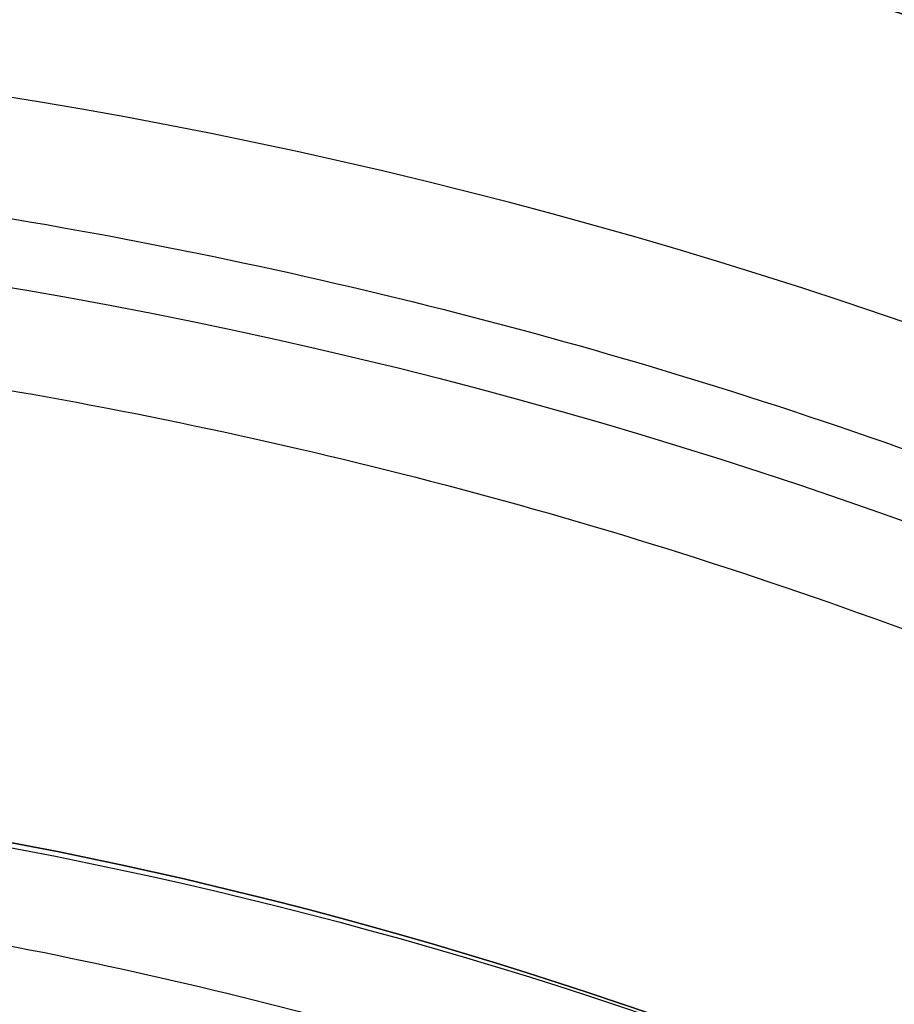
# Model space of a CAD drawing. Header units: millimetres. Extents: x -581 to 584, y -367 to 651.
# Tile 342 of 352: x 10 to 20, y 333 to 345. Entities that reach past the tile are written whole.
import ezdxf

# ---------------------------------------------------------------- set-up
doc = ezdxf.new("R2010")
doc.units = ezdxf.units.MM
doc.layers.add('1', color=7, linetype='Continuous')

# ---------------------------------------------------------------- blocks, each defined once
blk = doc.blocks.new('Bloque 01')
at = {"layer": '1', "color": 29, "true_color": 0x4d342b, "extrusion": (0, 0, -1)}
for centre, radius, start, end in [((1.556088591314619e-12, 1.598721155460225e-13, -217.0932306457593), 75.55527811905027, 150.2515479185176, 269.7400581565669), ((-4.192202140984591e-13, -1.140421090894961e-12, -248.2878906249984), 75.00000000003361, 150.251547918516, 269.7400581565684), ((-2.664535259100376e-13, -1.030286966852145e-12, -240.2878906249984), 69.5000000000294, 150.251547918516, 269.7400581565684), ((-8.773426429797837e-12, -1.789501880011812e-11, -222.1878906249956), 69.5000000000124, 240.3431761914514, 269.7400581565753)]:
    blk.add_arc(centre, radius, start, end, dxfattribs=at)
at = {"layer": '1', "color": 29, "true_color": 0x4d342b}
for centre, radius, start, end in [((-1.556088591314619e-12, 1.598721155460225e-13, 217.0932306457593), 75.55527811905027, 270.2599418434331, 29.74845208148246), ((4.192202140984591e-13, -1.140421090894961e-12, 248.2878906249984), 75.00000000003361, 270.2599418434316, 29.74845208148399), ((3.268496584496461e-13, -1.13331566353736e-12, 236.4855771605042), 75.00000000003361, 270.2599418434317, 29.74845208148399), ((-1.149543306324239e-12, -1.48038883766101e-13, 242.3867338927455), 75.0000000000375, 270.2599418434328, 29.74845208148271), ((3.268496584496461e-13, -1.13331566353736e-12, 236.4855771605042), 75.00000000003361, 270.2599418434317, 29.74845208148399), ((-1.158379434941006e-12, -1.162434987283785e-13, 231.2378906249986), 69.50000000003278, 270.2599418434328, 29.74845208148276), ((2.664535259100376e-13, -1.030286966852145e-12, 240.2878906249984), 69.5000000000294, 270.2599418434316, 29.74845208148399), ((-1.247002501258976e-12, 1.06581410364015e-14, 206.6879525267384), 65.1500000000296, 270.2599418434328, 29.74845208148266), ((-1.247002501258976e-12, 1.06581410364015e-14, 206.6879525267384), 65.1500000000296, 270.2599418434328, 29.74845208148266), ((-1.140421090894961e-12, -1.296740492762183e-13, 212.1878906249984), 59.5000000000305, 270.2599418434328, 29.74845208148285), ((-1.140421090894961e-12, -1.296740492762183e-13, 212.1878906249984), 59.5000000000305, 270.2599418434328, 29.74845208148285), ((8.773426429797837e-12, -1.789501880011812e-11, 222.1878906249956), 69.5000000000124, 270.2599418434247, 299.6568238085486)]:
    blk.add_arc(centre, radius, start, end, dxfattribs=at)
blk = doc.blocks.new('Bloque 05')
at = {"layer": '1', "color": 7, "true_color": 0xffffff}
for centre, start, end in [((0, -1.957228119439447e-28, 272.433799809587), 269.9999999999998, 90), ((0, 0, 272.85455013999), 269.9999999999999, 89.99999999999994)]:
    blk.add_arc(centre, 74.9900350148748, start, end, dxfattribs=at)
at = {"layer": '1', "color": 7, "true_color": 0xffffff, "extrusion": (0, 0, -1)}
for centre, radius in [((0, -1.957228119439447e-28, -272.433799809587), 74.9900350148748), ((0, -1.609398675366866e-28, -296.3739770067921), 61.6631560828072), ((0, -1.609398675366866e-28, -296.3739770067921), 61.6631560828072)]:
    blk.add_arc(centre, radius, 90, 270.0000000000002, dxfattribs=at)
at = {"layer": '1', "color": 7, "true_color": 0xffffff}
for points in [[(-2.42299488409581e-13, -74.9900350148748, 273.275300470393), (9.855681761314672, -75.0886857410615, 273.275300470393), (29.42559827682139, -71.0396784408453, 273.275300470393), (54.41154734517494, -54.4186478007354, 273.275300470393), (71.08398602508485, -29.4415040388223, 273.275300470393), (76.94305950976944, -3.22533666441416e-13, 273.275300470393), (71.08398602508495, 29.4415040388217, 273.275300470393), (54.41154734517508, 54.4186478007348, 273.275300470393), (29.42559827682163, 71.039678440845, 273.275300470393), (9.855681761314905, 75.0886857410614, 273.275300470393), (0, 74.9900350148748, 273.275300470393)], [(0, 74.9900350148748, 273.275300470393), (9.855681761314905, 75.0886857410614, 273.275300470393), (29.42559827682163, 71.039678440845, 273.275300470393), (54.41154734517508, 54.4186478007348, 273.275300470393), (71.08398602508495, 29.4415040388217, 273.275300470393), (76.94305950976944, -3.22533666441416e-13, 273.275300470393), (71.08398602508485, -29.4415040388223, 273.275300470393), (54.41154734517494, -54.4186478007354, 273.275300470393), (29.42559827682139, -71.0396784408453, 273.275300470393), (9.855681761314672, -75.0886857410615, 273.275300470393), (-2.42299488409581e-13, -74.9900350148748, 273.275300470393)], [(-2.32025703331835e-13, -71.8103687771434, 286.614130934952), (9.43778919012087, -71.9048365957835, 286.614130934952), (28.17791808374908, -68.0275119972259, 286.614130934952), (52.10443333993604, -52.111232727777, 286.614130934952), (68.06994088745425, -28.1931494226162, 286.614130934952), (73.68058272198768, -3.35223515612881e-13, 286.614130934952), (68.06994088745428, 28.1931494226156, 286.614130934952), (52.1044333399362, 52.1112327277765, 286.614130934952), (28.17791808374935, 68.0275119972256, 286.614130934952), (9.437789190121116, 71.9048365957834, 286.614130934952), (0, 71.8103687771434, 286.614130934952)], [(0, 71.8103687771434, 286.614130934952), (9.437789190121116, 71.9048365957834, 286.614130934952), (28.17791808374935, 68.0275119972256, 286.614130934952), (52.1044333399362, 52.1112327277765, 286.614130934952), (68.06994088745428, 28.1931494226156, 286.614130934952), (73.68058272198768, -3.35223515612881e-13, 286.614130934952), (68.06994088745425, -28.1931494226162, 286.614130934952), (52.10443333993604, -52.111232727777, 286.614130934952), (28.17791808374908, -68.0275119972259, 286.614130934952), (9.43778919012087, -71.9048365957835, 286.614130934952), (-2.32025703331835e-13, -71.8103687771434, 286.614130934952)], [(0, 71.1935858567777, 271.74789062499), (9.356727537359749, 71.2872422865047, 271.74789062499), (27.93589650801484, 67.4432202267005, 271.74789062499), (51.65690570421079, 51.6636466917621, 271.74789062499), (67.48528469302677, 27.9509970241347, 271.74789062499), (73.04773643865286, -3.55315776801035e-13, 271.74789062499), (67.48528469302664, -27.9509970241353, 271.74789062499), (51.65690570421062, -51.6636466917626, 271.74789062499), (27.93589650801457, -67.4432202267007, 271.74789062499), (9.35672753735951, -71.2872422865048, 271.74789062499), (-2.53796983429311e-13, -71.1935858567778, 271.74789062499)], [(-2.53796983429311e-13, -71.1935858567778, 271.74789062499), (9.35672753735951, -71.2872422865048, 271.74789062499), (27.93589650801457, -67.4432202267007, 271.74789062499), (51.65690570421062, -51.6636466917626, 271.74789062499), (67.48528469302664, -27.9509970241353, 271.74789062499), (73.04773643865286, -3.55315776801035e-13, 271.74789062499), (67.48528469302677, 27.9509970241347, 271.74789062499), (51.65690570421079, 51.6636466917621, 271.74789062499), (27.93589650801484, 67.4432202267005, 271.74789062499), (9.356727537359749, 71.2872422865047, 271.74789062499), (0, 71.1935858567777, 271.74789062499)]]:
    blk.add_open_spline(points, degree=3, dxfattribs=at)
blk.add_rational_spline([(-1.610034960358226e-13, -52.03924303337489, 300.2897319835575), (52.0392430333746, -52.03924303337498, 300.2897319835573), (52.03924303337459, -2.197138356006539e-13, 300.2897319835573), (52.03924303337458, 52.03924303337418, 300.2897319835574), (1.810050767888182e-13, 52.03924303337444, 300.2897319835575)], [0.9891198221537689, 0.6994133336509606, 0.9891198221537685, 0.6994133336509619, 0.9891198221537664], degree=2, knots=[-1.482878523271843e-13, -1.482878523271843e-13, -1.482878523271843e-13, 123.3263121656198, 123.3263121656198, 246.6526243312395, 246.6526243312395, 246.6526243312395], dxfattribs=at)
blk = doc.blocks.new('Bloque 06')
at = {"layer": '1', "color": 250, "true_color": 0x111111}
for centre, radius, end in [((-1.211653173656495e-13, -2.145778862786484e-29, 271.747890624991), 74.9996745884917, 89.99999999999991), ((0, 0, 262.2536586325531), 74.9996745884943, 89.9999999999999)]:
    blk.add_arc(centre, radius, 269.9999999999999, end, dxfattribs=at)
at = {"layer": '1', "color": 250, "true_color": 0x111111, "extrusion": (0, 0, -1)}
blk.add_arc((1.211653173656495e-13, -2.145778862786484e-29, -271.747890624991), 74.9996745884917, 90.0000000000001, 270.0000000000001, dxfattribs=at)
at = {"layer": '1', "color": 250, "true_color": 0x111111}
for points in [[(-2.42330634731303e-13, -74.9996745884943, 252.759426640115), (9.85694865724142, -75.0983379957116, 252.759426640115), (29.42938078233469, -71.0488102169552, 252.759426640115), (54.41854166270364, -54.4256430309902, 252.759426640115), (71.09312349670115, -29.4452885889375, 252.759426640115), (76.95295013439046, -3.52143314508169e-13, 252.759426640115), (71.09312349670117, 29.4452885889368, 252.759426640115), (54.41854166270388, 54.4256430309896, 252.759426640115), (29.42938078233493, 71.0488102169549, 252.759426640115), (9.856948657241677, 75.0983379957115, 252.759426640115), (0, 74.9996745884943, 252.759426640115)], [(-2.42330634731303e-13, -74.9996745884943, 252.759426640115), (9.85694865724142, -75.0983379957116, 252.759426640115), (29.42938078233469, -71.0488102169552, 252.759426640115), (54.41854166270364, -54.4256430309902, 252.759426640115), (71.09312349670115, -29.4452885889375, 252.759426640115), (76.95295013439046, -3.52143314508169e-13, 252.759426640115), (71.09312349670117, 29.4452885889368, 252.759426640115), (54.41854166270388, 54.4256430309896, 252.759426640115), (29.42938078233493, 71.0488102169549, 252.759426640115), (9.856948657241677, 75.0983379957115, 252.759426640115), (0, 74.9996745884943, 252.759426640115)], [(-2.53796983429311e-13, -73.9996745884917, 271.747890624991), (9.725522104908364, -74.0970224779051, 271.747890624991), (29.03698733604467, -70.1014886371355, 271.747890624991), (53.69295795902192, -53.6999646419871, 271.747890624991), (70.14521107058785, -29.0526830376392, 271.747890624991), (75.92690634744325, -3.98672761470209e-13, 271.747890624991), (70.14521107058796, 29.0526830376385, 271.747890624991), (53.69295795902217, 53.6999646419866, 271.747890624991), (29.03698733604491, 70.1014886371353, 271.747890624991), (9.725522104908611, 74.097022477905, 271.747890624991), (0, 73.9996745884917, 271.747890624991)], [(0, 73.9996745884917, 271.747890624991), (9.725522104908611, 74.097022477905, 271.747890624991), (29.03698733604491, 70.1014886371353, 271.747890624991), (53.69295795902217, 53.6999646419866, 271.747890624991), (70.14521107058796, 29.0526830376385, 271.747890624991), (75.92690634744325, -3.98672761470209e-13, 271.747890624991), (70.14521107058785, -29.0526830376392, 271.747890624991), (53.69295795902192, -53.6999646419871, 271.747890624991), (29.03698733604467, -70.1014886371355, 271.747890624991), (9.725522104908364, -74.0970224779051, 271.747890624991), (-2.53796983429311e-13, -73.9996745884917, 271.747890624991)]]:
    blk.add_open_spline(points, degree=3, dxfattribs=at)
blk = doc.blocks.new('Bloque 07')
at = {"layer": '1', "color": 250, "true_color": 0x111111}
for centre, radius, start, end in [((-1.12280347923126e-13, 0, 225.950000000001), 69.5000000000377, 269.9999999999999, 89.9999999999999), ((-1.12280347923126e-13, 0, 225.950000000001), 69.5000000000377, 269.9999999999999, 89.9999999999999), ((0, 0, 230.7000152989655), 69.5000000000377, 269.9999999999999, 89.9999999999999), ((0, 0, 225.2898352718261), 68.0460765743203, 269.9999999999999, 89.9999999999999), ((0, 0, 221.6500000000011), 53.1515843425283, 270, 295.7142857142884)]:
    blk.add_arc(centre, radius, start, end, dxfattribs=at)
at = {"layer": '1', "color": 250, "true_color": 0x111111, "extrusion": (0, 0, -1)}
blk.add_arc((1.099314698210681e-13, -4.973799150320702e-14, -225.950000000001), 68.04607657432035, 90.0000000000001, 270.0000000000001, dxfattribs=at)
blk.add_arc((1.099314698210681e-13, -4.973799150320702e-14, -225.950000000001), 68.04607657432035, 90.0000000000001, 270.0000000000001, dxfattribs=at)
at = {"layer": '1', "color": 250, "true_color": 0x111111}
for points in [[(-2.24560695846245e-13, -69.5000000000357, 235.45003059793), (9.134145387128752, -69.5914284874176, 235.45003059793), (27.27134451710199, -65.8388497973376, 235.45003059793), (50.42806740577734, -50.4346480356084, 235.45003059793), (65.87991361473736, -27.2860858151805, 235.45003059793), (71.31004319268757, -3.14073766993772e-13, 235.45003059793), (65.87991361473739, 27.2860858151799, 235.45003059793), (50.42806740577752, 50.4346480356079, 235.45003059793), (27.27134451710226, 65.8388497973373, 235.45003059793), (9.134145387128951, 69.5914284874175, 235.45003059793), (0, 69.5000000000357, 235.45003059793)], [(0, 69.5000000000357, 235.45003059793), (9.134145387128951, 69.5914284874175, 235.45003059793), (27.27134451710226, 65.8388497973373, 235.45003059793), (50.42806740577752, 50.4346480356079, 235.45003059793), (65.87991361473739, 27.2860858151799, 235.45003059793), (71.31004319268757, -3.14073766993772e-13, 235.45003059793), (65.87991361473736, -27.2860858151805, 235.45003059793), (50.42806740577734, -50.4346480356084, 235.45003059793), (27.27134451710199, -65.8388497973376, 235.45003059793), (9.134145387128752, -69.5914284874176, 235.45003059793), (-2.24560695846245e-13, -69.5000000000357, 235.45003059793)], [(-2.19862939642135e-13, -68.0460765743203, 224.629670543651), (8.943061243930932, -68.135592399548, 224.629670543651), (26.70083449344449, -64.4615167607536, 224.629670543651), (49.37312426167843, -49.3795672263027, 224.629670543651), (64.50172153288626, -26.7152674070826, 224.629670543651), (69.81825409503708, -3.10901304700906e-13, 224.629670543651), (64.5017215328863, 26.715267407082, 224.629670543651), (49.37312426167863, 49.3795672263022, 224.629670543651), (26.70083449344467, 64.4615167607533, 224.629670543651), (8.94306124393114, 68.1355923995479, 224.629670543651), (0, 68.0460765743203, 224.629670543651)], [(-2.19862939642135e-13, -68.0460765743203, 224.629670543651), (8.943061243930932, -68.135592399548, 224.629670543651), (26.70083449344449, -64.4615167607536, 224.629670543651), (49.37312426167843, -49.3795672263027, 224.629670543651), (64.50172153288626, -26.7152674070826, 224.629670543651), (69.81825409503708, -3.10901304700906e-13, 224.629670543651), (64.5017215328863, 26.715267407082, 224.629670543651), (49.37312426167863, 49.3795672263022, 224.629670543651), (26.70083449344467, 64.4615167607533, 224.629670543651), (8.94306124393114, 68.1355923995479, 224.629670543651), (0, 68.0460765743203, 224.629670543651)], [(-2.10235358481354e-13, -65.0664060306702, 221.650000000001), (8.551453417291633, -65.1520020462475, 221.650000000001), (25.53163130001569, -61.6388105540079, 221.650000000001), (47.21112387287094, -47.2172847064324, 221.650000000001), (61.67725479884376, -25.5454322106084, 221.650000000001), (66.76098164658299, -3.4262592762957e-13, 221.650000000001), (61.677254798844, 25.5454322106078, 221.650000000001), (47.21112387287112, 47.217284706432, 221.650000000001), (25.53163130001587, 61.6388105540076, 221.650000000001), (8.551453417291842, 65.1520020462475, 221.650000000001), (0, 65.0664060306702, 221.650000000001)], [(-2.10235358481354e-13, -65.0664060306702, 221.650000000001), (8.551453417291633, -65.1520020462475, 221.650000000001), (25.53163130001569, -61.6388105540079, 221.650000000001), (47.21112387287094, -47.2172847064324, 221.650000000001), (61.67725479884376, -25.5454322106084, 221.650000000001), (66.76098164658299, -3.4262592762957e-13, 221.650000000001), (61.677254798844, 25.5454322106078, 221.650000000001), (47.21112387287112, 47.217284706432, 221.650000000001), (25.53163130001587, 61.6388105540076, 221.650000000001), (8.551453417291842, 65.1520020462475, 221.650000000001), (0, 65.0664060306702, 221.650000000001)], [(23.0616081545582, -47.8879227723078, 221.650000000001), (15.9142910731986, -51.368205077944, 221.650000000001), (8.00570160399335, -53.2676889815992, 221.650000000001), (-1.73427938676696e-13, -53.1515843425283, 221.650000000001)], [(-1.73427938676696e-13, -53.1515843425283, 221.650000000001), (8.00570160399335, -53.2676889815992, 221.650000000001), (15.9142910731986, -51.368205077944, 221.650000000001), (23.0616081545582, -47.8879227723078, 221.650000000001)]]:
    blk.add_open_spline(points, degree=3, dxfattribs=at)
blk = doc.blocks.new('Bloque 08')
at = {"layer": '1', "color": 250, "true_color": 0x111111}
for centre, radius, end in [((-1.06634131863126e-13, -7.952505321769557e-43), 66.0050694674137, 89.99999999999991), ((0, 0, 12.0182066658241), 66.0050694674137, 89.9999999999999), ((-1.06634131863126e-13, -7.952505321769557e-43), 66.0050694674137, 89.99999999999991), ((-1.050185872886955e-13, 7.10542735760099e-15), 65.00506946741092, 89.99999999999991), ((0, 0, 12.01736931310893), 65.0050694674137, 89.9999999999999)]:
    blk.add_arc(centre, radius, 269.9999999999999, end, dxfattribs=at)
at = {"layer": '1', "color": 250, "true_color": 0x111111, "extrusion": (0, 0, -1)}
blk.add_arc((1.050185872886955e-13, 7.10542735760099e-15), 65.00506946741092, 90.0000000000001, 270.0000000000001, dxfattribs=at)
at = {"layer": '1', "color": 250, "true_color": 0x111111}
for points in [[(0, 66.0050694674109, 24.0364133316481), (8.674818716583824, 66.091900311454, 24.0364133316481), (25.89995668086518, 62.5280266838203, 24.0364133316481), (47.89220276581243, 47.8984524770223, 24.0364133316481), (62.567025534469, 25.9139566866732, 24.0364133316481), (67.72409143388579, -3.17246229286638e-13, 24.0364133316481), (62.56702553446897, -25.9139566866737, 24.0364133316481), (47.89220276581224, -47.8984524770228, 24.0364133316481), (25.89995668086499, -62.5280266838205, 24.0364133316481), (8.674818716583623, -66.0919003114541, 24.0364133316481), (-2.13268263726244e-13, -66.0050694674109, 24.0364133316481)], [(0, 66.0050694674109, 24.0364133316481), (8.674818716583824, 66.091900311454, 24.0364133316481), (25.89995668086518, 62.5280266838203, 24.0364133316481), (47.89220276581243, 47.8984524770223, 24.0364133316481), (62.567025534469, 25.9139566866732, 24.0364133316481), (67.72409143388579, -3.17246229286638e-13, 24.0364133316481), (62.56702553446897, -25.9139566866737, 24.0364133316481), (47.89220276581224, -47.8984524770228, 24.0364133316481), (25.89995668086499, -62.5280266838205, 24.0364133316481), (8.674818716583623, -66.0919003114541, 24.0364133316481), (-2.13268263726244e-13, -66.0050694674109, 24.0364133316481)], [(0, 65.0050694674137, 24.0347386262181), (8.543392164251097, 65.09058479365, 24.0347386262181), (25.50756323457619, 61.580705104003, 24.0347386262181), (47.16661906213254, 47.1727740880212, 24.0347386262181), (61.61911310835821, 25.5213511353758, 24.0347386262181), (66.6980476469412, -3.04556380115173e-13, 24.0347386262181), (61.61911310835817, -25.5213511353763, 24.0347386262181), (47.16661906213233, -47.1727740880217, 24.0347386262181), (25.50756323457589, -61.5807051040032, 24.0347386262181), (8.5433921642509, -65.0905847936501, 24.0347386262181), (-2.10037174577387e-13, -65.0050694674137, 24.0347386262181)], [(0, 65.0050694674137, 24.0347386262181), (8.543392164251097, 65.09058479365, 24.0347386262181), (25.50756323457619, 61.580705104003, 24.0347386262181), (47.16661906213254, 47.1727740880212, 24.0347386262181), (61.61911310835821, 25.5213511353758, 24.0347386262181), (66.6980476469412, -3.04556380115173e-13, 24.0347386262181), (61.61911310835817, -25.5213511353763, 24.0347386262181), (47.16661906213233, -47.1727740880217, 24.0347386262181), (25.50756323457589, -61.5807051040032, 24.0347386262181), (8.5433921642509, -65.0905847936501, 24.0347386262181), (-2.10037174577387e-13, -65.0050694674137, 24.0347386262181)]]:
    blk.add_open_spline(points, degree=3, dxfattribs=at)
for points, weights, knots in [([(-2.006492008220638e-13, -60.28373935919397, 41.46874051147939), (60.2837393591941, -60.28373935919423, 41.46874051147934), (60.28373935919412, 6.994333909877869e-14, 41.46874051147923), (60.28373935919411, 60.28373935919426, 41.46874051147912), (-3.235406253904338e-14, 60.28373935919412, 41.46874051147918)], [0.9333624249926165, 0.6599869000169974, 0.933362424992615, 0.6599869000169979, 0.9333624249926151], [-3.15081193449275e-13, -3.15081193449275e-13, -3.15081193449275e-13, 130.0101408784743, 130.0101408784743, 260.020281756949, 260.020281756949, 260.020281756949]), ([(-1.817813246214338e-13, -58.33161721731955, 46.12908289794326), (58.33161721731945, -58.33161721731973, 46.12908289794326), (58.33161721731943, -7.552789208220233e-14, 46.12908289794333), (58.33161721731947, 58.33161721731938, 46.12908289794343), (2.769700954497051e-14, 58.3316172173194, 46.12908289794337)], [0.8943991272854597, 0.6324356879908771, 0.8943991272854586, 0.6324356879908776, 0.8943991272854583], [-2.935287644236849e-13, -2.935287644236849e-13, -2.935287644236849e-13, 132.0101408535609, 132.0101408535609, 264.0202817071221, 264.0202817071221, 264.0202817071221])]:
    blk.add_rational_spline(points, weights, degree=2, knots=knots, dxfattribs=at)
blk = doc.blocks.new('PUNT_ - fan-480269-Export')
at = {"layer": '1', "color": 250, "true_color": 0x111111}
for name in ['Bloque 06', 'Bloque 07', 'Bloque 08']:
    blk.add_blockref(name, (0, 0), dxfattribs=at)
at = {"layer": '1', "color": 7, "true_color": 0xffffff}
blk.add_blockref('Bloque 05', (0, 0), dxfattribs=at)
at = {"layer": '1', "color": 29, "true_color": 0x4d342b}
blk.add_blockref('Bloque 01', (0, 0), dxfattribs=at)
blk = doc.blocks.new('Product')
at = {"layer": '1'}
blk.add_blockref('PUNT_ - fan-480269-Export', (0, 0), dxfattribs=at)

msp = doc.modelspace()

# ---------------------------------------------------------------- block references
at = {"layer": '1', "extrusion": (0, 0, -1), "rotation": 180}
msp.add_blockref('Product', (0, 283.0576082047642, -302.7499999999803), dxfattribs=at)

doc.saveas('drawing.dxf')
